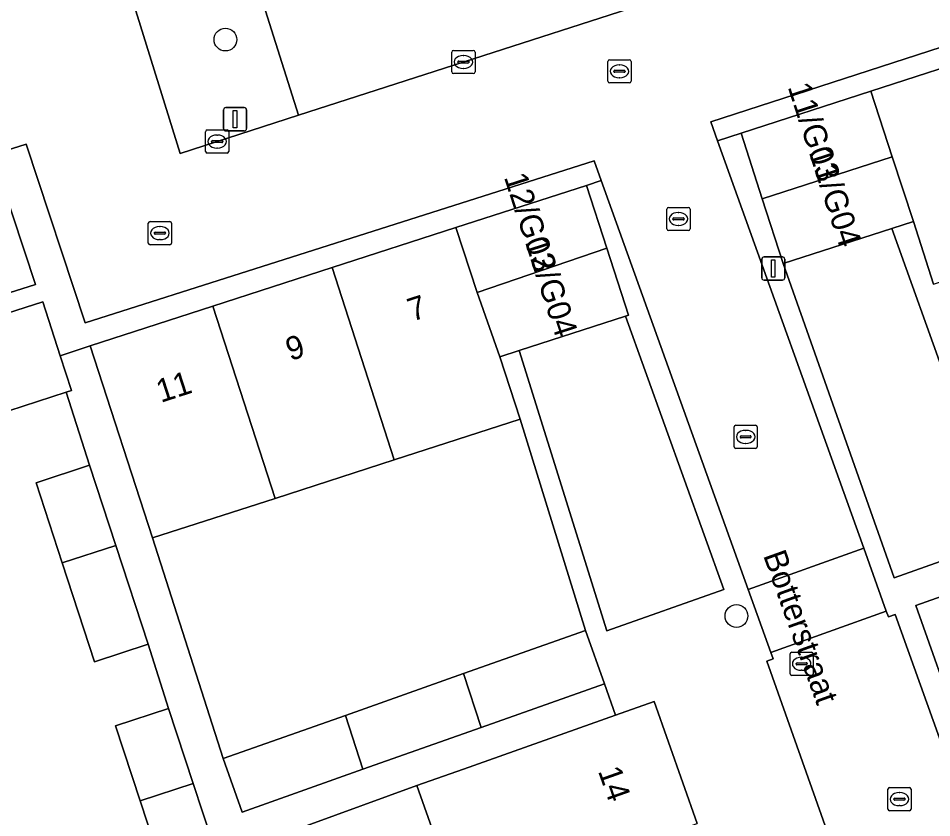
# Model space of a CAD drawing. Extents: x 159371 to 159986, y 382987 to 383597.
# Drawn here: x 159661.2 to 159700.54, y 383167.94 to 383202.38 of the extents above; entities that cross this region are included whole.
import ezdxf

# ---------------------------------------------------------------- set-up
doc = ezdxf.new("R2010")
doc.units = 0
for name, color, linetype in [('IMGEO_Boom', 7, 'Continuous'), ('IMGEO_Erf', 7, 'Continuous'), ('IMGEO_Groenvoorziening', 7, 'Continuous'), ('IMGEO_Kolk', 7, 'Continuous'), ('IMGEO_Lichtmast', 7, 'Continuous'), ('IMGEO_Muur', 7, 'Continuous'), ('IMGEO_Openbare_ruimte_label', 7, 'Continuous'), ('IMGEO_Pand', 7, 'Continuous'), ('IMGEO_Pand_nummerreeks', 7, 'Continuous'), ('IMGEO_Parkeervlak_open', 7, 'Continuous'), ('IMGEO_Rijbaan_lokaal_open', 7, 'Continuous'), ('IMGEO_Rioolput', 7, 'Continuous'), ('IMGEO_Voetpad_open', 7, 'Continuous')]:
    doc.layers.add(name, color=color, linetype=linetype)

msp = doc.modelspace()

# ---------------------------------------------------------------- linework, layer by layer
at = {"layer": 'IMGEO_Boom'}
for centre in [(159670.117, 383201.463), (159692.126, 383176.633)]:
    msp.add_circle(centre, 0.489, dxfattribs=at)
at = {"layer": 'IMGEO_Erf'}
msp.add_lwpolyline([(159667.691, 383164.872), (159666.447, 383168.674), (159665.39, 383171.902), (159667.674, 383172.65), (159666.795, 383175.42), (159664.487, 383174.664), (159663.091, 383178.93), (159661.965, 383182.37), (159664.272, 383183.126), (159663.256, 383186.274), (159660.791, 383185.478)], dxfattribs=at)
for points in [[(159682.805, 383185.112), (159677.392, 383183.363), (159672.255, 383181.702), (159666.973, 383179.995), (159670.027, 383170.49), (159675.284, 383172.351), (159680.374, 383174.154), (159685.626, 383176.013)], [(159684.045, 383159.653), (159682.244, 383164.74), (159680.246, 383164.019), (159678.366, 383169.328), (159673.642, 383167.613), (159673.83, 383167.05), (159675.427, 383162.28), (159677.142, 383157.163), (159678.86, 383152.034), (159680.595, 383146.854), (159687.69, 383149.36), (159685.85, 383154.557)]]:
    msp.add_lwpolyline(points, close=True, dxfattribs=at)
at = {"layer": 'IMGEO_Groenvoorziening'}
msp.add_lwpolyline([(159673.271, 383198.205), (159670.044, 383208.389), (159665.011, 383206.746), (159668.166, 383196.555)], close=True, dxfattribs=at)
at = {"layer": 'IMGEO_Kolk'}
for p, q in [((159679.867, 383200.073), (159679.867, 383200.925)), ((159679.942, 383200.999), (159680.794, 383200.999)), ((159680.355, 383200.779), (159680.38, 383200.779)), ((159680.868, 383200.925), (159680.868, 383200.073)), ((159680.126, 383200.493), (159680.126, 383200.505)), ((159680.564, 383200.456), (159680.166, 383200.456)), ((159680.169, 383200.542), (159680.567, 383200.542)), ((159680.61, 383200.505), (159680.61, 383200.493)), ((159680.794, 383199.999), (159679.942, 383199.999)), ((159680.378, 383200.219), (159680.353, 383200.219)), ((159669.262, 383196.646), (159669.262, 383197.498)), ((159669.337, 383197.572), (159670.189, 383197.572)), ((159669.75, 383197.352), (159669.775, 383197.352)), ((159670.263, 383197.498), (159670.263, 383196.646)), ((159669.521, 383197.066), (159669.521, 383197.078)), ((159669.959, 383197.029), (159669.561, 383197.029)), ((159669.564, 383197.115), (159669.962, 383197.115)), ((159670.005, 383197.078), (159670.005, 383197.066)), ((159670.189, 383196.572), (159669.337, 383196.572)), ((159669.773, 383196.792), (159669.748, 383196.792)), ((159689.129, 383193.312), (159689.129, 383194.164)), ((159689.204, 383194.238), (159690.056, 383194.238)), ((159690.13, 383194.164), (159690.13, 383193.312)), ((159689.388, 383193.732), (159689.388, 383193.744)), ((159689.826, 383193.695), (159689.428, 383193.695)), ((159689.431, 383193.781), (159689.829, 383193.781)), ((159689.617, 383194.018), (159689.642, 383194.018)), ((159689.872, 383193.744), (159689.872, 383193.732)), ((159689.64, 383193.458), (159689.615, 383193.458)), ((159690.056, 383193.238), (159689.204, 383193.238)), ((159692.023, 383183.925), (159692.023, 383184.777)), ((159692.098, 383184.851), (159692.95, 383184.851)), ((159693.024, 383184.777), (159693.024, 383183.925)), ((159692.282, 383184.345), (159692.282, 383184.357)), ((159692.72, 383184.308), (159692.322, 383184.308)), ((159692.325, 383184.394), (159692.723, 383184.394)), ((159692.511, 383184.631), (159692.536, 383184.631)), ((159692.766, 383184.357), (159692.766, 383184.345)), ((159692.95, 383183.851), (159692.098, 383183.851)), ((159692.534, 383184.071), (159692.509, 383184.071)), ((159694.433, 383174.148), (159694.433, 383175)), ((159694.508, 383175.074), (159695.36, 383175.074)), ((159694.921, 383174.854), (159694.946, 383174.854)), ((159695.434, 383175), (159695.434, 383174.148)), ((159694.692, 383174.568), (159694.692, 383174.58)), ((159695.13, 383174.531), (159694.732, 383174.531)), ((159694.735, 383174.617), (159695.133, 383174.617)), ((159695.176, 383174.58), (159695.176, 383174.568)), ((159695.36, 383174.074), (159694.508, 383174.074)), ((159694.944, 383174.294), (159694.919, 383174.294))]:
    msp.add_line(p, q, dxfattribs=at)
for points in [[(159679.867, 383200.073), (159679.867, 383200.925)], [(159679.942, 383200.999), (159680.794, 383200.999)], [(159680.868, 383200.925), (159680.868, 383200.073)], [(159680.794, 383199.999), (159679.942, 383199.999)], [(159669.262, 383196.646), (159669.262, 383197.498)], [(159669.337, 383197.572), (159670.189, 383197.572)], [(159670.263, 383197.498), (159670.263, 383196.646)], [(159670.189, 383196.572), (159669.337, 383196.572)], [(159689.129, 383193.312), (159689.129, 383194.164)], [(159689.204, 383194.238), (159690.056, 383194.238)], [(159690.13, 383194.164), (159690.13, 383193.312)], [(159690.056, 383193.238), (159689.204, 383193.238)], [(159692.023, 383183.925), (159692.023, 383184.777)], [(159692.098, 383184.851), (159692.95, 383184.851)], [(159693.024, 383184.777), (159693.024, 383183.925)], [(159692.95, 383183.851), (159692.098, 383183.851)], [(159694.433, 383174.148), (159694.433, 383175)], [(159694.508, 383175.074), (159695.36, 383175.074)], [(159695.434, 383175), (159695.434, 383174.148)], [(159695.36, 383174.074), (159694.508, 383174.074)]]:
    msp.add_lwpolyline(points, dxfattribs=at)
for centre, radius, start, end in [((159679.944, 383200.923), 0.0765, 91.552, 178.448), ((159679.944, 383200.923), 0.0765, 91.552, 178.448), ((159680.792, 383200.923), 0.0765, 1.552, 88.448), ((159680.792, 383200.923), 0.0765, 1.552, 88.448), ((159680.166, 383200.502), 0.0403, 85.8775, 175.7526), ((159680.163, 383200.492), 0.0366, 178.938, 274.7102), ((159680.567, 383200.499), 0.043, 264.8664, 352.4533), ((159680.571, 383200.504), 0.0386, 1.7309, 96.639), ((159679.944, 383200.075), 0.0765, 181.552, 268.448), ((159679.944, 383200.075), 0.0765, 181.552, 268.448), ((159680.792, 383200.075), 0.0765, 271.552, 358.448), ((159680.792, 383200.075), 0.0765, 271.552, 358.448), ((159669.339, 383197.496), 0.0765, 91.552, 178.448), ((159669.339, 383197.496), 0.0765, 91.552, 178.448), ((159670.187, 383197.496), 0.0765, 1.552, 88.448), ((159670.187, 383197.496), 0.0765, 1.552, 88.448), ((159669.561, 383197.075), 0.0403, 85.8775, 175.7526), ((159669.558, 383197.065), 0.0366, 178.938, 274.7102), ((159669.962, 383197.072), 0.043, 264.8664, 352.4533), ((159669.966, 383197.077), 0.0386, 1.7309, 96.639), ((159669.339, 383196.648), 0.0765, 181.552, 268.448), ((159669.339, 383196.648), 0.0765, 181.552, 268.448), ((159670.187, 383196.648), 0.0765, 271.552, 358.448), ((159670.187, 383196.648), 0.0765, 271.552, 358.448), ((159689.206, 383194.162), 0.0765, 91.552, 178.448), ((159689.206, 383194.162), 0.0765, 91.552, 178.448), ((159690.054, 383194.162), 0.0765, 1.552, 88.448), ((159690.054, 383194.162), 0.0765, 1.552, 88.448), ((159689.428, 383193.741), 0.0403, 85.8775, 175.7526), ((159689.425, 383193.731), 0.0366, 178.938, 274.7102), ((159689.829, 383193.738), 0.043, 264.8664, 352.4533), ((159689.833, 383193.743), 0.0386, 1.7309, 96.639), ((159689.206, 383193.314), 0.0765, 181.552, 268.448), ((159689.206, 383193.314), 0.0765, 181.552, 268.448), ((159690.054, 383193.314), 0.0765, 271.552, 358.448), ((159690.054, 383193.314), 0.0765, 271.552, 358.448), ((159692.1, 383184.775), 0.0765, 91.552, 178.448), ((159692.1, 383184.775), 0.0765, 91.552, 178.448), ((159692.948, 383184.775), 0.0765, 1.552, 88.448), ((159692.948, 383184.775), 0.0765, 1.552, 88.448), ((159692.322, 383184.354), 0.0403, 85.8775, 175.7526), ((159692.319, 383184.344), 0.0366, 178.938, 274.7102), ((159692.723, 383184.351), 0.043, 264.8664, 352.4533), ((159692.727, 383184.356), 0.0386, 1.7309, 96.639), ((159692.1, 383183.927), 0.0765, 181.552, 268.448), ((159692.1, 383183.927), 0.0765, 181.552, 268.448), ((159692.948, 383183.927), 0.0765, 271.552, 358.448), ((159692.948, 383183.927), 0.0765, 271.552, 358.448), ((159694.51, 383174.998), 0.0765, 91.552, 178.448), ((159694.51, 383174.998), 0.0765, 91.552, 178.448), ((159695.358, 383174.998), 0.0765, 1.552, 88.448), ((159695.358, 383174.998), 0.0765, 1.552, 88.448), ((159694.732, 383174.577), 0.0403, 85.8775, 175.7526), ((159694.729, 383174.567), 0.0366, 178.938, 274.7102), ((159695.133, 383174.574), 0.043, 264.8664, 352.4533), ((159695.137, 383174.579), 0.0386, 1.7309, 96.639), ((159694.51, 383174.15), 0.0765, 181.552, 268.448), ((159694.51, 383174.15), 0.0765, 181.552, 268.448), ((159695.358, 383174.15), 0.0765, 271.552, 358.448), ((159695.358, 383174.15), 0.0765, 271.552, 358.448)]:
    msp.add_arc(centre, radius, start, end, dxfattribs=at)
for centre, major_axis, ratio, start_param, end_param in [((159680.354, 383200.499), (-0.387, 0.002), 0.722429, 4.712389, 7.853982), ((159680.379, 383200.499), (-0.39, 0.002), 0.717154, 1.570796, 4.712389), ((159669.749, 383197.072), (-0.387, 0.002), 0.722429, 4.712389, 7.853982), ((159669.774, 383197.072), (-0.39, 0.002), 0.717154, 1.570796, 4.712389), ((159689.616, 383193.738), (-0.387, 0.002), 0.722429, 4.712389, 7.853982), ((159689.641, 383193.738), (-0.39, 0.002), 0.717154, 1.570796, 4.712389), ((159692.51, 383184.351), (-0.387, 0.002), 0.722429, 4.712389, 7.853982), ((159692.535, 383184.351), (-0.39, 0.002), 0.717154, 1.570796, 4.712389), ((159694.92, 383174.574), (-0.387, 0.002), 0.722429, 4.712389, 7.853982), ((159694.945, 383174.574), (-0.39, 0.002), 0.717154, 1.570796, 4.712389)]:
    msp.add_ellipse(centre, major_axis=major_axis, ratio=ratio, start_param=start_param, end_param=end_param, dxfattribs=at)
at = {"layer": 'IMGEO_Lichtmast'}
for p, q in [((159670.04, 383197.633), (159670.04, 383198.433)), ((159670.04, 383198.433), (159670.04, 383197.633)), ((159670.14, 383198.533), (159670.93, 383198.533)), ((159670.93, 383198.533), (159670.14, 383198.533)), ((159671.03, 383198.433), (159671.03, 383197.633)), ((159671.03, 383197.633), (159671.03, 383198.433)), ((159670.93, 383197.533), (159670.14, 383197.533)), ((159670.14, 383197.533), (159670.93, 383197.533)), ((159693.214, 383191.202), (159693.214, 383192.002)), ((159693.214, 383192.002), (159693.214, 383191.202)), ((159693.314, 383192.102), (159694.104, 383192.102)), ((159694.104, 383192.102), (159693.314, 383192.102)), ((159694.204, 383192.002), (159694.204, 383191.202)), ((159694.204, 383191.202), (159694.204, 383192.002)), ((159694.104, 383191.102), (159693.314, 383191.102)), ((159693.314, 383191.102), (159694.104, 383191.102))]:
    msp.add_line(p, q, dxfattribs=at)
for points in [[(159670.46, 383198.408), (159670.61, 383198.408), (159670.61, 383197.658), (159670.46, 383197.658), (159670.46, 383198.408)], [(159693.634, 383191.977), (159693.784, 383191.977), (159693.784, 383191.227), (159693.634, 383191.227), (159693.634, 383191.977)]]:
    msp.add_lwpolyline(points, dxfattribs=at)
for centre, start, end in [((159670.14, 383198.433), 90, 180), ((159670.14, 383198.433), 90, 180), ((159670.93, 383198.433), 0, 90), ((159670.93, 383198.433), 360, 90), ((159670.14, 383197.633), 180, 270), ((159670.14, 383197.633), 180, 270), ((159670.93, 383197.633), 270, 0), ((159670.93, 383197.633), 270, 0), ((159693.314, 383192.002), 90, 180), ((159693.314, 383192.002), 90, 180), ((159694.104, 383192.002), 0, 90), ((159694.104, 383192.002), 360, 90), ((159693.314, 383191.202), 180, 270), ((159693.314, 383191.202), 180, 270), ((159694.104, 383191.202), 270, 0), ((159694.104, 383191.202), 270, 0)]:
    msp.add_arc(centre, 0.1, start, end, dxfattribs=at)
at = {"layer": 'IMGEO_Muur'}
msp.add_lwpolyline([(159682.805, 383185.112), (159685.626, 383176.013)], dxfattribs=at)
at = {"layer": 'IMGEO_Pand'}
for points in [[(159699.745, 383193.624), (159700.618, 383190.933), (159705.926, 383192.649), (159703.234, 383200.961), (159697.916, 383199.242), (159698.837, 383196.413)], [(159698.837, 383196.413), (159697.916, 383199.242), (159692.323, 383197.434), (159693.235, 383194.611)], [(159699.745, 383193.624), (159698.837, 383196.413), (159693.235, 383194.611), (159694.139, 383191.813), (159698.811, 383193.322)], [(159686.544, 383192.482), (159685.671, 383195.184), (159680.037, 383193.363), (159680.955, 383190.573)], [(159681.935, 383187.805), (159680.955, 383190.573), (159680.037, 383193.363), (159674.711, 383191.642), (159677.392, 383183.363), (159682.805, 383185.112)], [(159681.935, 383187.805), (159682.775, 383188.077), (159687.349, 383189.556), (159687.477, 383189.597), (159686.544, 383192.482), (159680.955, 383190.573)], [(159674.711, 383191.642), (159669.573, 383189.981), (159672.255, 383181.702), (159677.392, 383183.363)], [(159662.251, 383190.174), (159659.556, 383189.304), (159660.791, 383185.478), (159663.256, 383186.274), (159663.486, 383186.348), (159663.004, 383187.841)], [(159669.573, 383189.981), (159664.296, 383188.276), (159666.973, 383179.995), (159672.255, 383181.702)], [(159664.272, 383183.126), (159661.965, 383182.37), (159663.091, 383178.93), (159665.402, 383179.674)], [(159701.734, 383171.776), (159710.013, 383174.726), (159708.138, 383180.02), (159704.907, 383178.876), (159699.853, 383177.086)], [(159665.402, 383179.674), (159663.091, 383178.93), (159664.487, 383174.664), (159666.795, 383175.42)], [(159680.374, 383174.154), (159681.127, 383171.83), (159686.441, 383173.712), (159685.626, 383176.013)], [(159680.374, 383174.154), (159675.284, 383172.351), (159676.037, 383170.028), (159681.127, 383171.83)], [(159688.576, 383172.943), (159686.917, 383172.356), (159680.368, 383170.037), (159678.366, 383169.328), (159680.246, 383164.019), (159682.244, 383164.74), (159690.434, 383167.695)], [(159667.674, 383172.65), (159665.39, 383171.902), (159666.447, 383168.674), (159668.733, 383169.416)], [(159675.284, 383172.351), (159670.027, 383170.49), (159670.842, 383168.189), (159676.037, 383170.028)], [(159668.733, 383169.416), (159666.447, 383168.674), (159667.691, 383164.872), (159669.976, 383165.62)]]:
    msp.add_lwpolyline(points, close=True, dxfattribs=at)
at = {"layer": 'IMGEO_Parkeervlak_open'}
for points in [[(159646.351, 383185.982), (159661.942, 383190.92), (159660.451, 383195.437), (159644.889, 383190.508)], [(159694.139, 383191.813), (159698.919, 383178.276), (159703.61, 383179.937), (159698.811, 383193.322)], [(159682.775, 383188.077), (159686.547, 383175.998), (159691.58, 383177.777), (159687.349, 383189.556)]]:
    msp.add_lwpolyline(points, close=True, dxfattribs=at)
at = {"layer": 'IMGEO_Rijbaan_lokaal_open'}
for points in [[(159700.356, 383206.959), (159695.472, 383205.38), (159673.271, 383198.205), (159668.166, 383196.555), (159665.011, 383206.746), (159670.044, 383208.389), (159684.151, 383212.994), (159692.168, 383215.628), (159697.07, 383217.238)], [(159697.606, 383179.558), (159692.63, 383177.774), (159693.603, 383175.063), (159698.578, 383176.847)], [(159693.603, 383175.063), (159693.704, 383174.782), (159693.435, 383174.689), (159700.541, 383154.623), (159702.376, 383155.2), (159709.858, 383134.615), (159710.636, 383132.475), (159713.607, 383133.562), (159712.83, 383135.72), (159705.026, 383157.403), (159705.773, 383157.67), (159698.957, 383176.699), (159698.668, 383176.596), (159698.578, 383176.847)]]:
    msp.add_lwpolyline(points, close=True, dxfattribs=at)
msp.add_lwpolyline([(159638.871, 383189.779), (159661.533, 383196.958), (159664.073, 383189.259), (159685.997, 383196.242), (159686.304, 383195.388), (159692.63, 383177.774), (159697.606, 383179.558), (159691.315, 383197.108), (159691.021, 383197.927), (159713.513, 383205.238)], dxfattribs=at)
at = {"layer": 'IMGEO_Rioolput'}
for p, q in [((159686.587, 383199.672), (159686.587, 383200.524)), ((159686.662, 383200.598), (159687.514, 383200.598)), ((159687.075, 383200.378), (159687.1, 383200.378)), ((159687.588, 383200.524), (159687.588, 383199.672)), ((159686.846, 383200.092), (159686.846, 383200.104)), ((159687.284, 383200.055), (159686.886, 383200.055)), ((159686.889, 383200.141), (159687.287, 383200.141)), ((159687.33, 383200.104), (159687.33, 383200.092)), ((159687.514, 383199.598), (159686.662, 383199.598)), ((159687.098, 383199.818), (159687.073, 383199.818)), ((159666.799, 383192.702), (159666.799, 383193.554)), ((159666.874, 383193.628), (159667.726, 383193.628)), ((159667.287, 383193.408), (159667.312, 383193.408)), ((159667.8, 383193.554), (159667.8, 383192.702)), ((159667.058, 383193.122), (159667.058, 383193.134)), ((159667.496, 383193.085), (159667.098, 383193.085)), ((159667.101, 383193.171), (159667.499, 383193.171)), ((159667.542, 383193.134), (159667.542, 383193.122)), ((159667.726, 383192.628), (159666.874, 383192.628)), ((159667.31, 383192.848), (159667.285, 383192.848)), ((159698.644, 383168.318), (159698.644, 383169.17)), ((159698.719, 383169.244), (159699.571, 383169.244)), ((159699.132, 383169.024), (159699.157, 383169.024)), ((159699.645, 383169.17), (159699.645, 383168.318)), ((159698.903, 383168.738), (159698.903, 383168.75)), ((159699.341, 383168.701), (159698.943, 383168.701)), ((159698.946, 383168.787), (159699.344, 383168.787)), ((159699.387, 383168.75), (159699.387, 383168.738)), ((159699.571, 383168.244), (159698.719, 383168.244)), ((159699.155, 383168.464), (159699.13, 383168.464))]:
    msp.add_line(p, q, dxfattribs=at)
for points in [[(159686.587, 383199.672), (159686.587, 383200.524)], [(159686.662, 383200.598), (159687.514, 383200.598)], [(159687.588, 383200.524), (159687.588, 383199.672)], [(159687.514, 383199.598), (159686.662, 383199.598)], [(159666.799, 383192.702), (159666.799, 383193.554)], [(159666.874, 383193.628), (159667.726, 383193.628)], [(159667.8, 383193.554), (159667.8, 383192.702)], [(159667.726, 383192.628), (159666.874, 383192.628)], [(159698.644, 383168.318), (159698.644, 383169.17)], [(159698.719, 383169.244), (159699.571, 383169.244)], [(159699.645, 383169.17), (159699.645, 383168.318)], [(159699.571, 383168.244), (159698.719, 383168.244)]]:
    msp.add_lwpolyline(points, dxfattribs=at)
for centre, radius, start, end in [((159686.664, 383200.522), 0.0765, 91.552, 178.448), ((159686.664, 383200.522), 0.0765, 91.552, 178.448), ((159687.512, 383200.522), 0.0765, 1.552, 88.448), ((159687.512, 383200.522), 0.0765, 1.552, 88.448), ((159686.886, 383200.101), 0.0403, 85.8775, 175.7526), ((159686.883, 383200.091), 0.0366, 178.938, 274.7102), ((159687.287, 383200.098), 0.043, 264.8664, 352.4533), ((159687.291, 383200.103), 0.0386, 1.7309, 96.639), ((159686.664, 383199.674), 0.0765, 181.552, 268.448), ((159686.664, 383199.674), 0.0765, 181.552, 268.448), ((159687.512, 383199.674), 0.0765, 271.552, 358.448), ((159687.512, 383199.674), 0.0765, 271.552, 358.448), ((159666.876, 383193.552), 0.0765, 91.552, 178.448), ((159666.876, 383193.552), 0.0765, 91.552, 178.448), ((159667.724, 383193.552), 0.0765, 1.552, 88.448), ((159667.724, 383193.552), 0.0765, 1.552, 88.448), ((159667.098, 383193.131), 0.0403, 85.8775, 175.7526), ((159667.095, 383193.121), 0.0366, 178.938, 274.7102), ((159667.499, 383193.128), 0.043, 264.8664, 352.4533), ((159667.503, 383193.133), 0.0386, 1.7309, 96.639), ((159666.876, 383192.704), 0.0765, 181.552, 268.448), ((159666.876, 383192.704), 0.0765, 181.552, 268.448), ((159667.724, 383192.704), 0.0765, 271.552, 358.448), ((159667.724, 383192.704), 0.0765, 271.552, 358.448), ((159698.721, 383169.168), 0.0765, 91.552, 178.448), ((159698.721, 383169.168), 0.0765, 91.552, 178.448), ((159699.569, 383169.168), 0.0765, 1.552, 88.448), ((159699.569, 383169.168), 0.0765, 1.552, 88.448), ((159698.943, 383168.747), 0.0403, 85.8775, 175.7526), ((159698.94, 383168.737), 0.0366, 178.938, 274.7102), ((159699.344, 383168.744), 0.043, 264.8664, 352.4533), ((159699.348, 383168.749), 0.0386, 1.7309, 96.639), ((159698.721, 383168.32), 0.0765, 181.552, 268.448), ((159698.721, 383168.32), 0.0765, 181.552, 268.448), ((159699.569, 383168.32), 0.0765, 271.552, 358.448), ((159699.569, 383168.32), 0.0765, 271.552, 358.448)]:
    msp.add_arc(centre, radius, start, end, dxfattribs=at)
for centre, major_axis, ratio, start_param, end_param in [((159687.074, 383200.098), (-0.387, 0.002), 0.722429, 4.712389, 7.853982), ((159687.099, 383200.098), (-0.39, 0.002), 0.717154, 1.570796, 4.712389), ((159667.286, 383193.128), (-0.387, 0.002), 0.722429, 4.712389, 7.853982), ((159667.311, 383193.128), (-0.39, 0.002), 0.717154, 1.570796, 4.712389), ((159699.131, 383168.744), (-0.387, 0.002), 0.722429, 4.712389, 7.853982), ((159699.156, 383168.744), (-0.39, 0.002), 0.717154, 1.570796, 4.712389)]:
    msp.add_ellipse(centre, major_axis=major_axis, ratio=ratio, start_param=start_param, end_param=end_param, dxfattribs=at)
at = {"layer": 'IMGEO_Voetpad_open'}
for points in [[(159673.271, 383198.205), (159695.472, 383205.38), (159692.168, 383215.628), (159684.151, 383212.994), (159670.044, 383208.389)], [(159713.007, 383209.403), (159719.575, 383211.951), (159721.363, 383207.145), (159722.233, 383207.506), (159720.956, 383210.96), (159720.169, 383213.044), (159711.589, 383209.95), (159713.513, 383205.238), (159691.021, 383197.927), (159691.315, 383197.108), (159692.323, 383197.434), (159697.916, 383199.242), (159703.234, 383200.961), (159708.372, 383202.622), (159713.647, 383204.327), (159714.835, 383204.699)], [(159644.809, 383190.757), (159644.889, 383190.508), (159660.451, 383195.437), (159661.942, 383190.92), (159646.351, 383185.982), (159646.603, 383185.201), (159652.17, 383186.998), (159659.556, 383189.304), (159662.251, 383190.174), (159663.004, 383187.841), (159664.296, 383188.276), (159669.573, 383189.981), (159674.711, 383191.642), (159680.037, 383193.363), (159685.671, 383195.184), (159686.304, 383195.388), (159685.997, 383196.242), (159664.073, 383189.259), (159661.533, 383196.958), (159638.871, 383189.779), (159639.141, 383188.927), (159641.933, 383189.828)]]:
    msp.add_lwpolyline(points, close=True, dxfattribs=at)
for points in [[(159700.618, 383190.933), (159699.745, 383193.624), (159698.811, 383193.322), (159703.61, 383179.937), (159698.919, 383178.276), (159694.139, 383191.813), (159693.235, 383194.611), (159692.323, 383197.434), (159691.315, 383197.108), (159697.606, 383179.558), (159698.578, 383176.847), (159698.668, 383176.596), (159698.957, 383176.699), (159705.773, 383157.67)], [(159700.541, 383154.623), (159693.435, 383174.689), (159693.704, 383174.782), (159693.603, 383175.063), (159692.63, 383177.774), (159686.304, 383195.388), (159685.671, 383195.184), (159686.544, 383192.482), (159687.477, 383189.597), (159687.349, 383189.556), (159691.58, 383177.777), (159686.547, 383175.998), (159682.775, 383188.077), (159681.935, 383187.805), (159682.805, 383185.112), (159685.626, 383176.013), (159686.441, 383173.712), (159686.917, 383172.356), (159688.576, 383172.943), (159690.434, 383167.695)], [(159673.642, 383167.613), (159678.366, 383169.328), (159680.368, 383170.037), (159686.917, 383172.356), (159686.441, 383173.712), (159681.127, 383171.83), (159676.037, 383170.028), (159670.842, 383168.189), (159670.027, 383170.49), (159666.973, 383179.995), (159664.296, 383188.276), (159663.004, 383187.841), (159663.486, 383186.348), (159663.256, 383186.274), (159664.272, 383183.126), (159665.402, 383179.674), (159666.795, 383175.42), (159667.674, 383172.65), (159668.733, 383169.416), (159669.976, 383165.62)], [(159701.734, 383171.776), (159699.853, 383177.086), (159704.907, 383178.876)]]:
    msp.add_lwpolyline(points, dxfattribs=at)

# ---------------------------------------------------------------- texts
at = {"layer": 'IMGEO_Openbare_ruimte_label'}
msp.add_text('Botterstraat', height=1, rotation=289.7579, dxfattribs=at).set_placement((159693.265, 383179.249))
at = {"layer": 'IMGEO_Pand_nummerreeks'}
for s, rotation, p in [('11/G03', 287.9043, (159694.326, 383199.431)), ('11/G04', 287.9043, (159695.234, 383196.621)), ('12/G03', 287.9134, (159682.107, 383195.545)), ('12/G04', 287.9134, (159683.01, 383192.751)), ('7', 17.9092, (159678.16, 383189.309)), ('9', 17.9092, (159672.913, 383187.613)), ('11', 17.9092, (159667.337, 383185.812)), ('14', 289.4975, (159686.155, 383169.956))]:
    msp.add_text(s, height=1, rotation=rotation, dxfattribs=at).set_placement(p)

doc.saveas('drawing.dxf')
